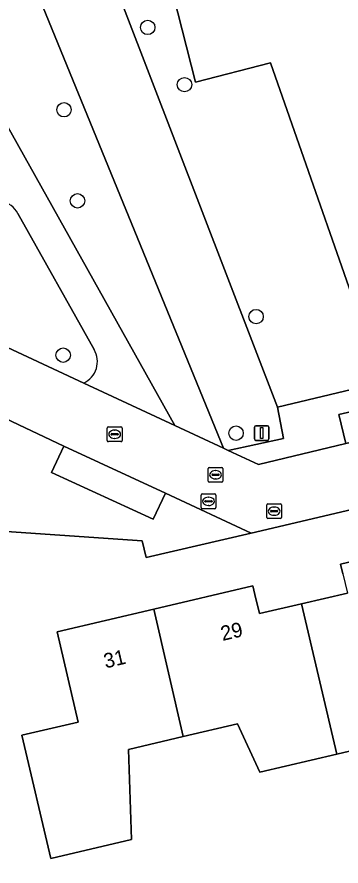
# Model space of a CAD drawing. Extents: x 157793 to 159380, y 380877 to 382313.
# Drawn here: x 158869.4 to 158891.4, y 381220.7 to 381278.4 of the extents above; entities that cross this region are included whole.
import ezdxf

# ---------------------------------------------------------------- set-up
doc = ezdxf.new("R2010")
doc.units = 0
for name, color, linetype in [('IMGEO_Boom', 7, 'Continuous'), ('IMGEO_Brandkraan', 7, 'Continuous'), ('IMGEO_Erf', 7, 'Continuous'), ('IMGEO_Groenvoorziening', 7, 'Continuous'), ('IMGEO_Kolk', 7, 'Continuous'), ('IMGEO_Lichtmast', 7, 'Continuous'), ('IMGEO_Pand', 7, 'Continuous'), ('IMGEO_Pand_nummerreeks', 7, 'Continuous'), ('IMGEO_Parkeervlak_open', 7, 'Continuous'), ('IMGEO_Rijbaan_lokaal_open', 7, 'Continuous'), ('IMGEO_Rioolput', 7, 'Continuous'), ('IMGEO_Voetpad_halfverhard', 7, 'Continuous'), ('IMGEO_Voetpad_open', 7, 'Continuous')]:
    doc.layers.add(name, color=color, linetype=linetype)

msp = doc.modelspace()

# ---------------------------------------------------------------- linework, layer by layer
at = {"layer": 'IMGEO_Boom'}
for centre in [(158878.242, 381277.672), (158880.738, 381273.784), (158872.557, 381272.077), (158873.471, 381265.892), (158885.603, 381258.023), (158872.497, 381255.406), (158884.242, 381250.106)]:
    msp.add_circle(centre, 0.489, dxfattribs=at)
at = {"layer": 'IMGEO_Brandkraan'}
for p, q in [((158886.326, 381244.381), (158886.326, 381245.233)), ((158886.401, 381245.307), (158887.253, 381245.307)), ((158886.814, 381245.087), (158886.839, 381245.087)), ((158887.327, 381245.233), (158887.327, 381244.381)), ((158887.253, 381244.307), (158886.401, 381244.307)), ((158886.585, 381244.801), (158886.585, 381244.813)), ((158887.023, 381244.764), (158886.625, 381244.764)), ((158886.628, 381244.85), (158887.026, 381244.85)), ((158886.837, 381244.527), (158886.812, 381244.527)), ((158887.069, 381244.813), (158887.069, 381244.801))]:
    msp.add_line(p, q, dxfattribs=at)
for points in [[(158886.326, 381244.381), (158886.326, 381245.233)], [(158886.401, 381245.307), (158887.253, 381245.307)], [(158887.327, 381245.233), (158887.327, 381244.381)], [(158887.253, 381244.307), (158886.401, 381244.307)]]:
    msp.add_lwpolyline(points, dxfattribs=at)
for centre, radius, start, end in [((158886.403, 381245.231), 0.0765, 91.55205, 178.44795), ((158886.403, 381245.231), 0.0765, 91.55205, 178.44795), ((158887.251, 381245.231), 0.0765, 1.55205, 88.44795), ((158887.251, 381245.231), 0.0765, 1.55205, 88.44795), ((158886.403, 381244.383), 0.0765, 181.55205, 268.44795), ((158886.403, 381244.383), 0.0765, 181.55205, 268.44795), ((158886.625, 381244.81), 0.0403, 85.87752, 175.75265), ((158886.622, 381244.8), 0.0366, 178.93798, 274.71019), ((158887.026, 381244.807), 0.043, 264.86636, 352.45326), ((158887.03, 381244.812), 0.0386, 1.73085, 96.63898), ((158887.251, 381244.383), 0.0765, 271.55205, 358.44795), ((158887.251, 381244.383), 0.0765, 271.55205, 358.44795)]:
    msp.add_arc(centre, radius, start, end, dxfattribs=at)
for centre, major_axis, ratio, start_param, end_param in [((158886.813, 381244.807), (-0.387, 0.002), 0.722429, 4.712389, 7.853982), ((158886.838, 381244.807), (-0.39, 0.002), 0.717154, 1.570796, 4.712389)]:
    msp.add_ellipse(centre, major_axis=major_axis, ratio=ratio, start_param=start_param, end_param=end_param, dxfattribs=at)
at = {"layer": 'IMGEO_Erf'}
for points in [[(158904.835, 381302.315), (158891.155, 381298.95), (158877.786, 381295.727), (158876.043, 381295.307), (158881.496, 381273.953), (158886.588, 381275.264), (158894.165, 381253.568)], [(158917.231, 381250.819), (158885.275, 381243.32), (158878.143, 381241.655), (158877.854, 381242.8), (158866.657, 381243.554), (158866.752, 381245.951), (158860.608, 381244.567), (158859.798, 381248.142), (158856.878, 381247.437), (158851.876, 381246.229), (158851.254, 381248.805), (158851.854, 381250), (158851.936, 381250.164), (158852.975, 381250.415), (158852.189, 381253.672), (158849.504, 381255.511), (158838.898, 381253.04), (158838.707, 381252.995), (158838.908, 381251.84), (158827.234, 381249.01), (158832.763, 381225.547), (158831.574, 381225.304), (158835.965, 381206.655)], [(158891.491, 381240.55), (158891.337, 381241.207), (158897.945, 381242.758)], [(158896.546, 381229.584), (158891.082, 381228.301), (158885.851, 381227.073), (158884.349, 381230.36), (158880.64, 381229.489), (158876.938, 381228.62), (158877.149, 381222.493), (158871.663, 381221.205), (158869.698, 381229.576), (158873.524, 381230.474), (158872.085, 381236.6), (158878.662, 381238.145), (158885.39, 381239.725), (158885.526, 381239.15), (158885.833, 381237.842), (158888.688, 381238.512), (158891.799, 381239.242)]]:
    msp.add_lwpolyline(points, dxfattribs=at)
at = {"layer": 'IMGEO_Groenvoorziening'}
for points in [[(158894.165, 381253.568), (158886.588, 381275.264), (158881.496, 381273.953), (158876.043, 381295.307), (158871.471, 381292.36), (158887.053, 381251.877)], [(158883.703, 381248.938), (158887.458, 381249.736), (158887.053, 381251.877), (158871.471, 381292.36), (158866.882, 381289.403), (158883.377, 381249.09)]]:
    msp.add_lwpolyline(points, close=True, dxfattribs=at)
for points in [[(158861.545, 381283.771), (158880.077, 381250.629), (158883.377, 381249.09), (158866.882, 381289.403), (158862.293, 381286.445)], [(158866.945, 381265.815), (158860.008, 381262.818), (158859.613, 381262.079), (158859.319, 381261.529), (158859.641, 381260.157), (158873.895, 381253.511)], [(158874.603, 381255.783), (158869.431, 381265.023)]]:
    msp.add_lwpolyline(points, dxfattribs=at)
for centre, radius, start, end in [((158867.749, 381264.042), 1.947, 30.26668, 114.39122), ((158873.218, 381254.968), 1.607, 294.92005, 30.46382)]:
    msp.add_arc(centre, radius, start, end, dxfattribs=at)
at = {"layer": 'IMGEO_Kolk'}
for p, q in [((158875.495, 381249.602), (158875.495, 381250.454)), ((158875.57, 381250.528), (158876.422, 381250.528)), ((158875.797, 381250.071), (158876.195, 381250.071)), ((158875.983, 381250.308), (158876.008, 381250.308)), ((158876.496, 381250.454), (158876.496, 381249.602)), ((158876.422, 381249.528), (158875.57, 381249.528)), ((158875.754, 381250.022), (158875.754, 381250.034)), ((158876.192, 381249.985), (158875.794, 381249.985)), ((158876.006, 381249.748), (158875.981, 381249.748)), ((158876.238, 381250.034), (158876.238, 381250.022))]:
    msp.add_line(p, q, dxfattribs=at)
for points in [[(158875.495, 381249.602), (158875.495, 381250.454)], [(158875.57, 381250.528), (158876.422, 381250.528)], [(158876.496, 381250.454), (158876.496, 381249.602)], [(158876.422, 381249.528), (158875.57, 381249.528)]]:
    msp.add_lwpolyline(points, dxfattribs=at)
for centre, radius, start, end in [((158875.572, 381250.452), 0.0765, 91.55205, 178.44795), ((158875.572, 381250.452), 0.0765, 91.55205, 178.44795), ((158875.794, 381250.031), 0.0403, 85.87752, 175.75265), ((158876.199, 381250.033), 0.0386, 1.73085, 96.63898), ((158876.42, 381250.452), 0.0765, 1.55205, 88.44795), ((158876.42, 381250.452), 0.0765, 1.55205, 88.44795), ((158875.572, 381249.604), 0.0765, 181.55205, 268.44795), ((158875.572, 381249.604), 0.0765, 181.55205, 268.44795), ((158875.791, 381250.021), 0.0366, 178.93798, 274.71019), ((158876.195, 381250.028), 0.043, 264.86636, 352.45326), ((158876.42, 381249.604), 0.0765, 271.55205, 358.44795), ((158876.42, 381249.604), 0.0765, 271.55205, 358.44795)]:
    msp.add_arc(centre, radius, start, end, dxfattribs=at)
for centre, major_axis, ratio, start_param, end_param in [((158875.982, 381250.028), (-0.387, 0.002), 0.722429, 4.712389, 7.853982), ((158876.007, 381250.028), (-0.39, 0.002), 0.717154, 1.570796, 4.712389)]:
    msp.add_ellipse(centre, major_axis=major_axis, ratio=ratio, start_param=start_param, end_param=end_param, dxfattribs=at)
at = {"layer": 'IMGEO_Lichtmast'}
for p, q in [((158885.485, 381249.712), (158885.485, 381250.512)), ((158885.485, 381250.512), (158885.485, 381249.712)), ((158885.585, 381250.612), (158886.375, 381250.612)), ((158886.375, 381250.612), (158885.585, 381250.612)), ((158886.475, 381250.512), (158886.475, 381249.712)), ((158886.475, 381249.712), (158886.475, 381250.512)), ((158886.375, 381249.612), (158885.585, 381249.612)), ((158885.585, 381249.612), (158886.375, 381249.612))]:
    msp.add_line(p, q, dxfattribs=at)
msp.add_lwpolyline([(158885.905, 381250.487), (158886.055, 381250.487), (158886.055, 381249.737), (158885.905, 381249.737), (158885.905, 381250.487)], dxfattribs=at)
for centre, start, end in [((158885.585, 381250.512), 90, 180), ((158885.585, 381250.512), 90, 180), ((158886.375, 381250.512), 0, 90), ((158886.375, 381250.512), 360, 90), ((158885.585, 381249.712), 180, 270), ((158885.585, 381249.712), 180, 270), ((158886.375, 381249.712), 270, 0), ((158886.375, 381249.712), 270, 0)]:
    msp.add_arc(centre, 0.1, start, end, dxfattribs=at)
at = {"layer": 'IMGEO_Pand'}
for points in [[(158888.688, 381238.512), (158891.082, 381228.301), (158896.546, 381229.584), (158896.429, 381233.18), (158899.998, 381234.017), (158897.945, 381242.758), (158891.337, 381241.207), (158891.491, 381240.55), (158891.799, 381239.242)], [(158878.662, 381238.145), (158880.64, 381229.489), (158884.349, 381230.36), (158885.851, 381227.073), (158891.082, 381228.301), (158888.688, 381238.512), (158885.833, 381237.842), (158885.526, 381239.15), (158885.39, 381239.725)], [(158878.662, 381238.145), (158872.085, 381236.6), (158873.524, 381230.474), (158869.698, 381229.576), (158871.663, 381221.205), (158877.149, 381222.493), (158876.938, 381228.62), (158880.64, 381229.489)]]:
    msp.add_lwpolyline(points, close=True, dxfattribs=at)
at = {"layer": 'IMGEO_Parkeervlak_open'}
for points in [[(158906.699, 381252.92), (158906.227, 381254.847), (158891.226, 381251.364), (158891.703, 381249.403)], [(158872.554, 381249.232), (158871.717, 381247.43), (158878.601, 381244.256), (158879.45, 381246.024)]]:
    msp.add_lwpolyline(points, close=True, dxfattribs=at)
at = {"layer": 'IMGEO_Rijbaan_lokaal_open'}
for points in [[(158856.241, 381256.942), (158872.554, 381249.232), (158879.45, 381246.024), (158885.275, 381243.32), (158917.231, 381250.819), (158917.019, 381252), (158937.52, 381256.931), (158937.248, 381258.103), (158957.278, 381262.898)], [(158929.974, 381259.644), (158908.607, 381254.538), (158907.805, 381253.185), (158906.699, 381252.92), (158891.703, 381249.403), (158885.759, 381247.97), (158883.703, 381248.938), (158883.377, 381249.09), (158880.077, 381250.629), (158873.895, 381253.511), (158859.641, 381260.157), (158856.73, 381261.505)]]:
    msp.add_lwpolyline(points, dxfattribs=at)
at = {"layer": 'IMGEO_Rioolput'}
for p, q in [((158882.423, 381247.779), (158883.275, 381247.779)), ((158882.348, 381246.853), (158882.348, 381247.705)), ((158882.607, 381247.273), (158882.607, 381247.285)), ((158883.045, 381247.236), (158882.647, 381247.236)), ((158882.65, 381247.322), (158883.048, 381247.322)), ((158882.836, 381247.559), (158882.861, 381247.559)), ((158883.091, 381247.285), (158883.091, 381247.273)), ((158883.349, 381247.705), (158883.349, 381246.853)), ((158883.275, 381246.779), (158882.423, 381246.779)), ((158882.859, 381246.999), (158882.834, 381246.999)), ((158881.871, 381245.046), (158881.871, 381245.898)), ((158881.946, 381245.972), (158882.798, 381245.972)), ((158882.13, 381245.466), (158882.13, 381245.478)), ((158882.173, 381245.515), (158882.571, 381245.515)), ((158882.359, 381245.752), (158882.384, 381245.752)), ((158882.614, 381245.478), (158882.614, 381245.466)), ((158882.872, 381245.898), (158882.872, 381245.046)), ((158882.798, 381244.972), (158881.946, 381244.972)), ((158882.568, 381245.429), (158882.17, 381245.429)), ((158882.382, 381245.192), (158882.357, 381245.192))]:
    msp.add_line(p, q, dxfattribs=at)
for points in [[(158882.423, 381247.779), (158883.275, 381247.779)], [(158882.348, 381246.853), (158882.348, 381247.705)], [(158883.349, 381247.705), (158883.349, 381246.853)], [(158883.275, 381246.779), (158882.423, 381246.779)], [(158881.871, 381245.046), (158881.871, 381245.898)], [(158881.946, 381245.972), (158882.798, 381245.972)], [(158882.872, 381245.898), (158882.872, 381245.046)], [(158882.798, 381244.972), (158881.946, 381244.972)]]:
    msp.add_lwpolyline(points, dxfattribs=at)
for centre, radius, start, end in [((158882.425, 381247.703), 0.0765, 91.55205, 178.44795), ((158882.425, 381247.703), 0.0765, 91.55205, 178.44795), ((158883.273, 381247.703), 0.0765, 1.55205, 88.44795), ((158883.273, 381247.703), 0.0765, 1.55205, 88.44795), ((158882.647, 381247.282), 0.0403, 85.87752, 175.75265), ((158882.644, 381247.272), 0.0366, 178.93798, 274.71019), ((158883.048, 381247.279), 0.043, 264.86636, 352.45326), ((158883.052, 381247.284), 0.0386, 1.73085, 96.63898), ((158882.425, 381246.855), 0.0765, 181.55205, 268.44795), ((158882.425, 381246.855), 0.0765, 181.55205, 268.44795), ((158883.273, 381246.855), 0.0765, 271.55205, 358.44795), ((158883.273, 381246.855), 0.0765, 271.55205, 358.44795), ((158881.948, 381245.896), 0.0765, 91.55205, 178.44795), ((158881.948, 381245.896), 0.0765, 91.55205, 178.44795), ((158882.17, 381245.475), 0.0403, 85.87752, 175.75265), ((158882.167, 381245.465), 0.0366, 178.93798, 274.71019), ((158882.571, 381245.472), 0.043, 264.86636, 352.45326), ((158882.575, 381245.477), 0.0386, 1.73085, 96.63898), ((158882.796, 381245.896), 0.0765, 1.55205, 88.44795), ((158882.796, 381245.896), 0.0765, 1.55205, 88.44795), ((158881.948, 381245.048), 0.0765, 181.55205, 268.44795), ((158881.948, 381245.048), 0.0765, 181.55205, 268.44795), ((158882.796, 381245.048), 0.0765, 271.55205, 358.44795), ((158882.796, 381245.048), 0.0765, 271.55205, 358.44795)]:
    msp.add_arc(centre, radius, start, end, dxfattribs=at)
for centre, major_axis, ratio, start_param, end_param in [((158882.835, 381247.279), (-0.387, 0.002), 0.722429, 4.712389, 7.853982), ((158882.86, 381247.279), (-0.39, 0.002), 0.717154, 1.570796, 4.712389), ((158882.358, 381245.472), (-0.387, 0.002), 0.722429, 4.712389, 7.853982), ((158882.383, 381245.472), (-0.39, 0.002), 0.717154, 1.570796, 4.712389)]:
    msp.add_ellipse(centre, major_axis=major_axis, ratio=ratio, start_param=start_param, end_param=end_param, dxfattribs=at)
at = {"layer": 'IMGEO_Voetpad_halfverhard'}
for points in [[(158873.895, 381253.511), (158880.077, 381250.629), (158861.545, 381283.771)], [(158869.431, 381265.023), (158874.603, 381255.783)]]:
    msp.add_lwpolyline(points, dxfattribs=at)
for centre, radius, start, end in [((158867.749, 381264.042), 1.947, 30.26668, 114.39122), ((158873.218, 381254.968), 1.607, 294.92005, 30.46382)]:
    msp.add_arc(centre, radius, start, end, dxfattribs=at)
at = {"layer": 'IMGEO_Voetpad_open'}
for points in [[(158932.526, 381261.978), (158928.86, 381261.071), (158921.031, 381259.217), (158921.11, 381258.892), (158920.511, 381258.746), (158912.708, 381256.844), (158912.658, 381256.832), (158912.401, 381257.886), (158909.376, 381257.183), (158894.165, 381253.568), (158887.053, 381251.877), (158887.458, 381249.736), (158883.703, 381248.938), (158885.759, 381247.97), (158891.703, 381249.403), (158891.226, 381251.364), (158906.227, 381254.847), (158906.699, 381252.92), (158907.805, 381253.185), (158908.607, 381254.538), (158929.974, 381259.644)], [(158858.119, 381255.104), (158858.071, 381255.292), (158858.905, 381255.487), (158859.513, 381252.827), (158861.541, 381253.22), (158866.961, 381251.253), (158866.752, 381245.951), (158866.657, 381243.554), (158877.854, 381242.8), (158878.143, 381241.655), (158885.275, 381243.32), (158879.45, 381246.024), (158878.601, 381244.256), (158871.717, 381247.43), (158872.554, 381249.232), (158856.241, 381256.942)]]:
    msp.add_lwpolyline(points, dxfattribs=at)

# ---------------------------------------------------------------- texts
at = {"layer": 'IMGEO_Pand_nummerreeks'}
for s, p in [('29', (158883.326, 381235.984)), ('31', (158875.377, 381234.117))]:
    msp.add_text(s, height=1, rotation=13.21311, dxfattribs=at).set_placement(p)

doc.saveas('drawing.dxf')
